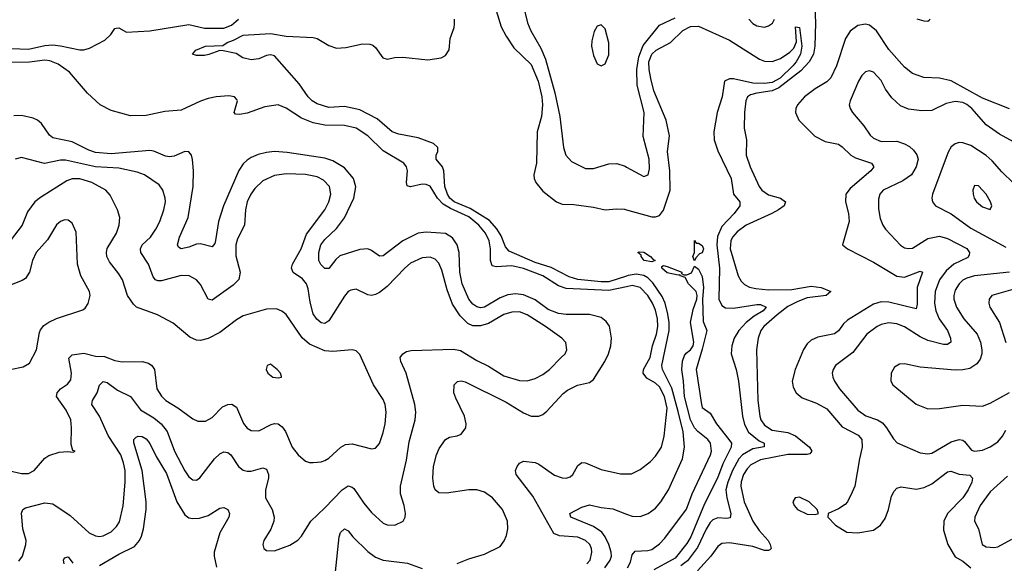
# Model space of a CAD drawing. Header units: inches. Extents: x 1173000 to 1307049, y 522583 to 678455.
# Tile 497 of 617: x 1226880 to 1231943, y 646953 to 649747. Entities that reach past the tile are written whole.
import ezdxf

# ---------------------------------------------------------------- set-up
doc = ezdxf.new("R2010")
doc.units = ezdxf.units.IN
doc.header["$MEASUREMENT"] = 0
doc.layers.add('B2624', color=7, linetype='Continuous')
doc.layers.add('B2634', color=7, linetype='Continuous')

msp = doc.modelspace()

# ---------------------------------------------------------------- linework, layer by layer
at = {"layer": 'B2624', "color": 5}
for points, elevation in [([(1229399.2, 650000), (1229434.3, 649970), (1229447.7, 649947.7), (1229460.8, 649910), (1229466.7, 649830), (1229490.9, 649730), (1229507.8, 649690), (1229560.7, 649600.7), (1229583.7, 649543.7), (1229632.2, 649370), (1229656.8, 649250), (1229677.1, 649090), (1229688.2, 649050), (1229718.2, 649018.2), (1229790, 648982.6), (1229830, 648981.7), (1229910, 649005.8), (1229950, 649007.9), (1229993.2, 648993.2), (1230000, 648989.5)], 980), ([(1229330, 649793.7), (1229355.6, 649710), (1229381.7, 649661.7), (1229421.2, 649601.2), (1229510, 649515.9), (1229546, 649430), (1229565.1, 649350), (1229568.7, 649308.7), (1229562.5, 649250), (1229541, 649170), (1229537.1, 649010), (1229524.1, 648950), (1229526, 648930), (1229535, 648910), (1229570, 648864.9), (1229639.6, 648810), (1229670, 648798.7), (1229730, 648796.8), (1229830, 648782.8), (1229890, 648769.3), (1229950, 648774.7), (1229990, 648773), (1230000, 648770.2)], 960), ([(1226790, 649600.1), (1226925.2, 649594.8), (1227010, 649613.2), (1227050, 649617.2), (1227090, 649613), (1227190, 649591.3), (1227210, 649591.9), (1227238.9, 649601.1), (1227318.4, 649641.6), (1227349.8, 649670), (1227370, 649701.7), (1227376.8, 649703.2), (1227390, 649705.2), (1227430, 649682.5), (1227550, 649688.6), (1227750, 649721.8), (1227830, 649703), (1227930, 649703), (1227970, 649717.8), (1228005.9, 649750)], 980), ([(1230000, 648429.3), (1229910, 648400.2), (1229870, 648399.2), (1229750, 648412.2), (1229705.3, 648425.3), (1229612.9, 648472.9), (1229530, 648499.7), (1229397.8, 648557.8), (1229378.9, 648578.9), (1229355.2, 648635.2), (1229332.8, 648672.8), (1229295.3, 648715.3), (1229196.7, 648776.7), (1229113.4, 648810), (1229091.3, 648830), (1229079.8, 648850), (1229066.6, 648890), (1229060.8, 648970), (1229055, 648990), (1229022.2, 649030), (1229021.1, 649050), (1229029.8, 649070), (1229029.8, 649090), (1229008.2, 649110), (1228930, 649139.9), (1228830, 649158.4), (1228796.3, 649170), (1228717.8, 649237.8), (1228630, 649283.1), (1228550, 649300.6), (1228470, 649296.2), (1228410, 649313.7), (1228384.2, 649330), (1228364.2, 649350), (1228316.8, 649416.8), (1228190, 649560.7), (1228170, 649565.6), (1228150, 649562.4), (1228110, 649546.3), (1228070, 649540.7), (1228028, 649550), (1227992.7, 649572.7), (1227927.3, 649587.3), (1227910, 649587.6), (1227852.8, 649567.2), (1227830, 649563.5), (1227790, 649562.9), (1227768.7, 649570), (1227786, 649590), (1227836, 649610), (1227925.3, 649614.7), (1227946.6, 649630), (1227979.2, 649640.8), (1228030, 649667.9), (1228170, 649675.8), (1228250, 649661.3), (1228390, 649654.9), (1228410.7, 649650), (1228470, 649614.3), (1228510, 649600.3), (1228556.6, 649603.4), (1228643.4, 649623.4), (1228681.4, 649621.4), (1228695.8, 649615.8), (1228710, 649603), (1228748, 649550), (1228770, 649544.6), (1228810, 649552.8), (1228850, 649554), (1228979.1, 649540.9), (1229048, 649550), (1229070, 649562.8), (1229087.7, 649592.3), (1229093, 649650), (1229113.6, 649706.4), (1229115.9, 649724.1), (1229116.2, 649750)], 960), ([(1230000, 648374.7), (1229910, 648354.6), (1229690, 648364.8), (1229650, 648379.3), (1229570, 648430.3), (1229470, 648467.9), (1229410, 648481.1), (1229330, 648476.1), (1229310, 648482.3), (1229300.6, 648510), (1229301.7, 648570), (1229294.6, 648610), (1229275.2, 648650), (1229241.8, 648690), (1229190, 648733.5), (1229095.7, 648775.7), (1229058.3, 648798.4), (1229028, 648830), (1228990, 648890.7), (1228970, 648900.6), (1228950, 648901.9), (1228890, 648887.2), (1228873.3, 648893.3), (1228869.1, 648910), (1228873.8, 648970), (1228869.8, 648990), (1228854.8, 649010), (1228750, 649072.9), (1228669.8, 649150), (1228610, 649189.3), (1228550, 649203.6), (1228450, 649205.4), (1228390, 649216.1), (1228330, 649239.9), (1228250, 649291.9), (1228210, 649309.9), (1228140.6, 649299.4), (1228050, 649266), (1228010, 649259), (1227990, 649260.5), (1227983.8, 649270), (1227999.7, 649330), (1227997.4, 649337.4), (1227985.2, 649350), (1227955.8, 649355.8), (1227890.6, 649350.6), (1227850, 649341.2), (1227810, 649327.8), (1227710, 649282.1), (1227625.8, 649274.2), (1227530, 649253.7), (1227450, 649253.2), (1227350, 649279.9), (1227293.3, 649310), (1227228.4, 649368.4), (1227137.1, 649477.1), (1227078, 649518), (1227034.5, 649534.5), (1227010, 649538.5), (1226930, 649527.9), (1226790, 649526.2)], 980), ([(1229130, 646952.2), (1229190, 646976.8), (1229270, 647000.1), (1229350, 647039.6), (1229371.8, 647068.2), (1229383.1, 647096.9), (1229389.9, 647130), (1229387.7, 647170), (1229362.4, 647230), (1229310.6, 647290), (1229270, 647318.5), (1229230, 647331), (1229190, 647331.6), (1229074.3, 647314.3), (1229036.2, 647316.2), (1229016.9, 647330), (1229010, 647349.2), (1229004, 647390), (1229007.5, 647450), (1229023.2, 647510), (1229037, 647543), (1229070, 647590.3), (1229090, 647601.7), (1229130, 647607.9), (1229150, 647617.4), (1229173.5, 647650), (1229176.2, 647670), (1229167.4, 647710), (1229122.1, 647802.1), (1229113, 647830), (1229114.2, 647870), (1229132.2, 647887.8), (1229149.9, 647890.1), (1229170, 647886.2), (1229381.5, 647781.5), (1229470, 647726.5), (1229510, 647710.1), (1229550, 647708.7), (1229570, 647718.5), (1229590, 647735.6), (1229674.6, 647825.4), (1229696.9, 647843.1), (1229747.9, 647867.9), (1229810, 647882.3), (1229830, 647897), (1229889, 647990), (1229908.2, 648030), (1229920.6, 648070), (1229923.9, 648110), (1229912.5, 648172.5), (1229896.5, 648196.5), (1229870, 648217), (1229810, 648231.3), (1229690, 648231.1), (1229650, 648236.8), (1229597.8, 648257.8), (1229530, 648307.6), (1229470, 648333.4), (1229430, 648338.3), (1229390, 648333.2), (1229350, 648317), (1229270, 648269.4), (1229250, 648266.1), (1229230, 648270.4), (1229210, 648284.9), (1229190.5, 648310.5), (1229156.1, 648390), (1229144, 648450), (1229140.3, 648550), (1229129.9, 648590), (1229106.3, 648626.3), (1229070, 648648.5), (1228970, 648654.8), (1228928.7, 648650), (1228851.1, 648610), (1228750, 648532.7), (1228730, 648530.9), (1228690, 648560.4), (1228670, 648569), (1228630, 648566), (1228526.6, 648533.4), (1228505.2, 648514.8), (1228470, 648468.7), (1228450, 648467.6), (1228428.5, 648488.5), (1228418.8, 648510), (1228418.8, 648550), (1228429.4, 648590), (1228450, 648618), (1228510, 648673.1), (1228550, 648729.2), (1228597.8, 648830), (1228607.9, 648887.9), (1228596.5, 648930), (1228550, 648984.7), (1228490, 649022.1), (1228450, 649035.6), (1228255.2, 649064.8), (1228190, 649068.6), (1228150, 649064.5), (1228106.4, 649053.6), (1228070, 649038.6), (1228050, 649024.6), (1228030, 649006.6), (1228007.5, 648972.5), (1227927.4, 648790), (1227902, 648710), (1227887.6, 648612.4), (1227883.2, 648596.8), (1227870, 648579.1), (1227810, 648594.6), (1227790, 648592.9), (1227750, 648578), (1227709.9, 648569.9), (1227697, 648577), (1227690.9, 648590), (1227701.5, 648630), (1227746.5, 648730), (1227773, 648890), (1227774.1, 648970), (1227768, 649028), (1227763.1, 649050), (1227750, 649067.8), (1227730, 649068.6), (1227674.3, 649045.7), (1227650, 649041.8), (1227630, 649045), (1227570.6, 649070.6), (1227550, 649073.9), (1227350, 649057.6), (1227270, 649064.3), (1227235.9, 649075.9), (1227150, 649119), (1227050, 649140.2), (1227033.3, 649153.3), (1226992.8, 649212.8), (1226971.2, 649231.2), (1226950, 649241.4), (1226890, 649255.1), (1226850, 649251.9)], 1020), ([(1226876.4, 646963.6), (1226895.6, 646990), (1226912, 647050), (1226913.1, 647070), (1226897.1, 647130), (1226889.8, 647210.2), (1226896.2, 647230), (1226910, 647238.9), (1227010, 647264.3), (1227050, 647259.7), (1227139.1, 647199.1), (1227238.3, 647110), (1227270, 647095.2), (1227290, 647091.8), (1227310, 647094.3), (1227350, 647115.4), (1227377.3, 647142.7), (1227392.9, 647167.1), (1227412.2, 647247.8), (1227421.8, 647370), (1227422.4, 647430), (1227414.9, 647470), (1227400.1, 647510), (1227335.4, 647610), (1227289.9, 647710), (1227250.7, 647770), (1227255.4, 647790), (1227279.5, 647830), (1227291.5, 647868.5), (1227310, 647887.6), (1227330, 647882.2), (1227383.4, 647843.4), (1227450, 647810.2), (1227502.3, 647742.3), (1227570, 647701.6), (1227608.1, 647670), (1227638.6, 647630), (1227676.1, 647530), (1227730, 647428.8), (1227750, 647397), (1227770, 647381.7), (1227790, 647381.3), (1227807.2, 647392.8), (1227881.5, 647490), (1227910, 647516.5), (1227930, 647525.4), (1227950, 647522), (1227965.5, 647510), (1228005.8, 647450), (1228030, 647431.3), (1228050, 647426.2), (1228070, 647427.2), (1228130, 647444.7), (1228150, 647437.6), (1228159.8, 647410), (1228159.8, 647390), (1228144.8, 647330), (1228145, 647290), (1228178.9, 647230), (1228188.9, 647190), (1228187.2, 647170), (1228171.9, 647128.1), (1228136, 647070), (1228130.8, 647050), (1228136, 647030), (1228150, 647018.8), (1228190, 647017.1), (1228270, 647046.7), (1228310, 647072.2), (1228330, 647093), (1228376.9, 647170), (1228450, 647237.7), (1228537.8, 647330), (1228570, 647351.1), (1228590, 647345.4), (1228597.7, 647337.7), (1228650, 647262), (1228690, 647214.3), (1228750, 647160.3), (1228770.3, 647150.3), (1228810, 647149.1), (1228851.8, 647170), (1228863, 647190), (1228864.4, 647210), (1228857.8, 647250), (1228838, 647310), (1228837.5, 647350), (1228870, 647484), (1228882.8, 647577.2), (1228914.2, 647690), (1228917.3, 647730), (1228911.4, 647770), (1228868, 647930), (1228839.2, 647990), (1228837.3, 648010), (1228850, 648030.3), (1228870, 648041.3), (1228893.5, 648046.5), (1229110, 648053.4), (1229147.6, 648047.6), (1229230, 647994.9), (1229290, 647966.2), (1229370, 647916.6), (1229450, 647893.1), (1229490, 647891), (1229530, 647902.3), (1229570, 647923.5), (1229603.9, 647950), (1229665.1, 648010), (1229684.2, 648030), (1229693.3, 648050), (1229688.1, 648088.1), (1229667.3, 648110), (1229583.5, 648170), (1229490, 648229.9), (1229450, 648244.7), (1229410, 648243.4), (1229370, 648232.1), (1229290, 648186), (1229250, 648173), (1229210, 648173.7), (1229185, 648185), (1229145.1, 648225.1), (1229105.6, 648285.6), (1229077.9, 648357.9), (1229050, 648459.6), (1229035, 648495), (1229015.9, 648515.9), (1228990, 648526), (1228950, 648522.5), (1228890, 648494.8), (1228860.2, 648470), (1228770, 648376.2), (1228730, 648344.6), (1228710, 648334.4), (1228690, 648329.8), (1228670, 648332.9), (1228610, 648362), (1228582.7, 648357.4), (1228570, 648349.6), (1228550, 648326), (1228470, 648199.1), (1228450, 648185.8), (1228430, 648189.8), (1228407.3, 648207.3), (1228390, 648235.1), (1228374.6, 648294.6), (1228364.3, 648364.3), (1228354.7, 648390), (1228334.4, 648414.4), (1228286.9, 648446.9), (1228278.7, 648470), (1228283, 648490), (1228326.9, 648570), (1228354.6, 648645.4), (1228448.6, 648770), (1228469.2, 648810), (1228480.2, 648850), (1228473.3, 648890), (1228442.9, 648922.9), (1228410, 648939.9), (1228350, 648951), (1228250, 648954.1), (1228190, 648945.6), (1228130, 648918.5), (1228090, 648879.8), (1228069.4, 648850), (1228050.1, 648810), (1228041.1, 648770), (1228036.8, 648690), (1228000.2, 648619.8), (1227991.4, 648590), (1227992.4, 648532.4), (1228013.9, 648450), (1228007.5, 648412.5), (1227978.3, 648381.7), (1227870, 648305.3), (1227849.9, 648309.9), (1227810, 648385.6), (1227790, 648409.7), (1227752.3, 648430), (1227710, 648433), (1227610, 648404.5), (1227590, 648404.4), (1227578.7, 648410), (1227565.9, 648425.9), (1227542.9, 648490), (1227503.2, 648550), (1227501, 648570), (1227510.6, 648590), (1227552.5, 648630), (1227581.1, 648670), (1227601.4, 648710), (1227621.8, 648770), (1227629.8, 648810), (1227628.9, 648830), (1227616.4, 648870), (1227597.4, 648897.4), (1227521.3, 648950), (1227483.8, 648963.8), (1227390, 648983), (1227269.9, 648989.9), (1227115.7, 649024.3), (1227090, 649024.7), (1227008.5, 649008.5), (1226890, 649038.3), (1226857.3, 649030)], 1040), ([(1226830, 647427.8), (1226890, 647414.3), (1226924.9, 647415.1), (1226954.8, 647430), (1227010, 647494), (1227030, 647506.7), (1227083.9, 647523.9), (1227128, 647528), (1227155.3, 647524.7), (1227166, 647530), (1227153.6, 647533.6), (1227144.2, 647564.2), (1227147.2, 647650), (1227142.8, 647690), (1227120, 647740), (1227069.7, 647810), (1227073.6, 647830), (1227089.6, 647850), (1227126.8, 647873.2), (1227143.2, 647896.8), (1227147.5, 647930), (1227132.8, 648007.2), (1227150, 648024.2), (1227210, 648032.4), (1227270, 648018.1), (1227316.2, 648016.2), (1227370, 647995.9), (1227408, 647988), (1227510, 647990.2), (1227542.1, 647982.1), (1227560.3, 647970), (1227574, 647950), (1227585.1, 647850), (1227610, 647812.3), (1227632.3, 647790), (1227692.6, 647752.6), (1227770, 647695), (1227797, 647683), (1227836.5, 647683.5), (1227870, 647702.3), (1227923.5, 647756.5), (1227950, 647769.2), (1227971.1, 647771.1), (1227995.7, 647755.7), (1228031.4, 647671.4), (1228050, 647647.9), (1228070, 647635.8), (1228110, 647633.4), (1228173.8, 647666.2), (1228190, 647671.6), (1228210, 647669.4), (1228230, 647653.8), (1228246.4, 647630), (1228281.3, 647550), (1228312.2, 647510), (1228350, 647478.7), (1228370, 647471.8), (1228390, 647471.8), (1228430, 647474.9), (1228450, 647481.7), (1228470, 647493.1), (1228531.3, 647550), (1228555.8, 647564.2), (1228590, 647567.1), (1228690, 647541.3), (1228710, 647544.9), (1228730.6, 647569.4), (1228750, 647624.9), (1228759.4, 647670), (1228764.5, 647730), (1228759.8, 647770), (1228750, 647795.6), (1228699.3, 647870), (1228630, 648026), (1228610, 648045.1), (1228589.7, 648049.7), (1228490, 648042.5), (1228450, 648045.8), (1228370, 648079.5), (1228331.9, 648111.9), (1228250, 648232.6), (1228228.9, 648248.9), (1228201.1, 648261.1), (1228150, 648259.2), (1228030, 648225.5), (1227994.8, 648205.2), (1227910, 648139.4), (1227850, 648108.9), (1227810, 648097.7), (1227790, 648099.3), (1227754.5, 648114.5), (1227670, 648186.6), (1227589.6, 648230), (1227481.1, 648270), (1227465.1, 648285.1), (1227435.3, 648330), (1227408.8, 648410), (1227390, 648441.1), (1227341.7, 648501.7), (1227329, 648530), (1227326, 648550), (1227329.9, 648570.1), (1227378.2, 648650), (1227392, 648690), (1227394.5, 648730), (1227383.5, 648770), (1227344.9, 648844.9), (1227323.5, 648870), (1227251.1, 648910), (1227190, 648929.4), (1227150, 648928.7), (1227122.1, 648917.9), (1226987, 648833), (1226958, 648810), (1226920.8, 648759.3), (1226892.8, 648690), (1226831.8, 648610)], 1060), ([(1226830.7, 647949.3), (1226897.9, 647962.1), (1226930, 647981.7), (1226967.4, 648050), (1226981.4, 648138.6), (1226986.6, 648153.4), (1227004.7, 648175.3), (1227030, 648193), (1227070, 648212), (1227204.9, 648255.1), (1227216.4, 648263.6), (1227232.1, 648287.9), (1227242.3, 648330), (1227239.8, 648350), (1227195.5, 648430), (1227177.8, 648490), (1227170, 648655.3), (1227150, 648701.2), (1227130, 648716), (1227110, 648718), (1227090, 648709.5), (1227070, 648692), (1227023.8, 648616.2), (1226965.8, 648550), (1226945.6, 648510), (1226930.1, 648449.9), (1226910, 648416.8), (1226893.9, 648406.1), (1226810, 648374.4)], 1080), ([(1227290, 646941.5), (1227390, 647000.7), (1227470, 647039.5), (1227495.9, 647070), (1227507.4, 647092.6), (1227516.7, 647130), (1227530.7, 647230), (1227531, 647270), (1227510.3, 647430.3), (1227466.9, 647573.1), (1227468, 647590), (1227479, 647601), (1227490, 647607.1), (1227510, 647604.1), (1227530, 647593.2), (1227550, 647569.2), (1227582.5, 647502.5), (1227634.7, 647414.7), (1227688.7, 647270), (1227730, 647202.8), (1227750, 647187.6), (1227770, 647183.2), (1227805, 647185), (1227850, 647199.8), (1227910, 647235.9), (1227930, 647240.9), (1227950.4, 647230), (1227959.6, 647210), (1227956.2, 647190), (1227910.1, 647110), (1227879.5, 647010), (1227879.4, 646990), (1227892.8, 646932.8)], 1020), ([(1229796.5, 646950), (1229812.8, 646970), (1229822.8, 647010), (1229821.1, 647030), (1229812.5, 647050), (1229790, 647071), (1229750, 647087.6), (1229655.3, 647095.3), (1229627.2, 647107.2), (1229518.5, 647298.5), (1229433.6, 647410), (1229429.9, 647430.1), (1229438, 647450), (1229450, 647468.5), (1229470, 647478), (1229530, 647471.8), (1229550, 647462.6), (1229630, 647405.9), (1229670, 647391.9), (1229689.8, 647390.2), (1229710, 647396.9), (1229724, 647410), (1229750, 647456.4), (1229770, 647471.4), (1229790, 647470.2), (1229870, 647435.8), (1229970, 647412.6), (1230000, 647413.1)], 980), ([(1229888.4, 646930), (1229916.2, 646970), (1229922.4, 646990), (1229921.5, 647010), (1229909.2, 647050.8), (1229891.5, 647090), (1229872.7, 647112.7), (1229830, 647142.1), (1229713.6, 647190), (1229709.3, 647210), (1229770, 647242.6), (1229810, 647254), (1229870, 647240.5), (1229930, 647233.5), (1230000, 647206.3)], 960), ([(1228504.8, 646910), (1228522.8, 647090), (1228530, 647111.8), (1228550, 647130.3), (1228570, 647120.5), (1228592.6, 647090), (1228670, 647014.7), (1228710, 646984.7), (1228750, 646970.2), (1228873.6, 646953.6), (1228950, 646927.4)], 1020), ([(1227109.6, 646950), (1227105.6, 646970), (1227110, 646981), (1227130, 646986.8), (1227153.2, 646953.2)], 1020)]:
    msp.add_lwpolyline(points, dxfattribs=dict(at, elevation=elevation))
for points, elevation in [([(1229870, 649720.9), (1229850, 649712.7), (1229834.7, 649685.3), (1229821.8, 649638.2), (1229819.6, 649610), (1229830, 649562.8), (1229850, 649519.1), (1229870, 649510.4), (1229890, 649520.4), (1229910, 649566), (1229910, 649628), (1229890, 649699.3)], 1020), ([(1228170, 647976), (1228152, 647970), (1228147.3, 647950), (1228156, 647930), (1228182, 647910), (1228210, 647906.8), (1228226, 647910), (1228226, 647914), (1228222, 647930), (1228204, 647950)], 1080)]:
    msp.add_lwpolyline(points, close=True, dxfattribs=dict(at, elevation=elevation))
at = {"layer": 'B2634', "color": 5}
for points, elevation in [([(1230968.6, 649811.4), (1230972.4, 649730), (1230969, 649610), (1230961.1, 649570), (1230939.5, 649530), (1230896.1, 649483.9), (1230783.6, 649396.4), (1230750, 649380.5), (1230670.1, 649369.9), (1230638.6, 649361.4), (1230622.7, 649350), (1230614.5, 649330), (1230606.3, 649270), (1230605.3, 649190), (1230617.6, 649130), (1230615, 649050), (1230635.7, 648990), (1230682.6, 648890), (1230696.5, 648870), (1230730, 648846.5), (1230792.7, 648830), (1230818, 648810), (1230810.3, 648790), (1230781.6, 648770), (1230747.8, 648750), (1230616.3, 648690), (1230570, 648657.1), (1230545.7, 648630), (1230536.6, 648610), (1230533.3, 648570), (1230574.6, 648430), (1230590, 648402.8), (1230606.8, 648386.8), (1230633.1, 648373.1), (1230664.8, 648364.8), (1230730, 648359.4), (1230850, 648360.9), (1230950, 648377.1), (1231000.5, 648370), (1231050.4, 648350), (1231027.3, 648330), (1230930, 648316.9), (1230880.6, 648299.4), (1230830, 648272.7), (1230774.5, 648230), (1230705.8, 648170), (1230690.8, 648150), (1230677, 648110), (1230669, 648051), (1230676.2, 647790), (1230685.3, 647710), (1230691.6, 647690), (1230710, 647663.1), (1230750, 647637.5), (1230830, 647624.7), (1230868.8, 647608.8), (1230942, 647550), (1230953.5, 647530), (1230943.7, 647516.3), (1230930, 647512.7), (1230830, 647511.7), (1230690, 647484.8), (1230640.1, 647459.9), (1230620.7, 647439.3), (1230602.5, 647410), (1230590, 647371.2), (1230588.6, 647350), (1230604.8, 647270), (1230650.1, 647170.1), (1230682.4, 647122.4), (1230728.3, 647070), (1230739.2, 647050), (1230743.7, 647030), (1230737.6, 647022.4), (1230730, 647018.3), (1230710, 647019.8), (1230650, 647039.2), (1230530, 647058), (1230490, 647054.6), (1230470, 647040.3), (1230433.4, 646990), (1230366, 646914)], 980), ([(1230000, 648989.5), (1230090, 648941.6), (1230111.3, 648948.7), (1230119.2, 648980.8), (1230117.3, 649030), (1230086.6, 649146.6), (1230091.8, 649270), (1230054.9, 649410), (1230054.1, 649490), (1230064.2, 649555.8), (1230086.5, 649613.5), (1230170, 649718.6), (1230250, 649755.4)], 980), ([(1230630, 649748.9), (1230650, 649726.7), (1230670, 649714.9), (1230710, 649709.1), (1230730, 649715.6), (1230750.6, 649729.4), (1230761.6, 649750)], 980), ([(1231560.3, 649750), (1231557.3, 649742.7), (1231550, 649737.6), (1231530, 649738.8), (1231495.1, 649750)], 980), ([(1230000, 648770.2), (1230130, 648733.7), (1230150, 648733.8), (1230170, 648740.7), (1230190, 648767.2), (1230225.4, 648870), (1230222.7, 648970), (1230211.1, 649070), (1230221.2, 649150), (1230204.5, 649230), (1230141.2, 649381.2), (1230124.6, 649444.6), (1230116.4, 649490), (1230114.9, 649530), (1230131.2, 649570), (1230152.5, 649590), (1230226.7, 649630), (1230290, 649691.2), (1230330, 649711.6), (1230370, 649713.8), (1230530, 649641.5), (1230683.4, 649543.4), (1230710, 649533.4), (1230750, 649532.2), (1230792.2, 649547.8), (1230839.9, 649580.1), (1230860.2, 649599.8), (1230873.6, 649633.6), (1230869.8, 649710.2), (1230890, 649706), (1230901.6, 649610), (1230894.6, 649570), (1230872.7, 649530), (1230855.9, 649510), (1230790, 649447), (1230750, 649424.5), (1230710, 649418.2), (1230650, 649419.9), (1230550, 649442.6), (1230530, 649442.8), (1230503.7, 649430), (1230491.5, 649350), (1230466.4, 649270), (1230449.5, 649170), (1230450.8, 649130), (1230470, 649072.2), (1230538, 648930), (1230550.9, 648850.9), (1230583.1, 648810), (1230583.6, 648803.6), (1230583.6, 648790), (1230554, 648750), (1230490, 648684.3), (1230468.1, 648631.9), (1230464.7, 648590), (1230478.7, 648470), (1230475.2, 648310), (1230490, 648278), (1230510, 648266.1), (1230550, 648264.3), (1230670, 648283.9), (1230690, 648282.7), (1230718.4, 648270), (1230703.5, 648250), (1230657, 648223), (1230615.5, 648190), (1230578.1, 648150), (1230553.4, 648110), (1230542.6, 648070), (1230537.8, 648030), (1230564, 647950), (1230575.6, 647890), (1230596.9, 647710), (1230606.3, 647666.3), (1230627.1, 647627.1), (1230682.9, 647582.9), (1230708.8, 647570), (1230708, 647552), (1230650, 647541.2), (1230596.3, 647510), (1230578.6, 647490), (1230545.3, 647430), (1230521.7, 647370), (1230511.9, 647330), (1230515.6, 647290), (1230536.6, 647210), (1230532.6, 647187.4), (1230516, 647184), (1230470, 647186.9), (1230443.9, 647176.1), (1230430, 647162.2), (1230410, 647128.3), (1230364.8, 647035.2), (1230313.8, 646966.2), (1230279.7, 646940.3)], 960), ([(1231970, 649289.1), (1231830, 649343.8), (1231670, 649432), (1231610, 649446.4), (1231529.9, 649449.9), (1231470.5, 649470.5), (1231430, 649503.1), (1231350, 649593.3), (1231285.4, 649690), (1231250, 649718.4), (1231230, 649723.2), (1231190, 649716.3), (1231150, 649687.8), (1231126.8, 649650), (1231080.3, 649510), (1231051.5, 649448.5), (1231030, 649427), (1230970, 649391.8), (1230916.3, 649350), (1230880.2, 649310), (1230870.2, 649290), (1230868.6, 649270), (1230886.8, 649230), (1230968.8, 649148.8), (1231021.1, 649121.1), (1231090, 649107.1), (1231110, 649093.5), (1231153.2, 649050), (1231177.4, 649037.4), (1231259.6, 649010), (1231272.7, 648990), (1231256.2, 648970), (1231150, 648879.8), (1231128.7, 648850), (1231125.7, 648810), (1231142.6, 648750), (1231144.4, 648710), (1231110.7, 648590), (1231137.3, 648570), (1231270, 648500.2), (1231390, 648429), (1231430, 648424.4), (1231510, 648454.3), (1231523, 648450), (1231494.3, 648370), (1231495.5, 648284.5), (1231490, 648261.1), (1231350, 648295.4), (1231310, 648296.8), (1231270, 648284.6), (1231136.6, 648203.4), (1231116.1, 648183.9), (1231090, 648147.1), (1231070, 648132.1), (1230983.9, 648116.1), (1230950, 648099.8), (1230930, 648081.5), (1230910, 648051.2), (1230866.9, 647950), (1230852.5, 647890), (1230857.9, 647857.9), (1230872.4, 647830), (1230904.3, 647804.3), (1230976.6, 647776.6), (1231030, 647746.8), (1231110, 647654.6), (1231191.5, 647611.4), (1231210.8, 647590), (1231212.5, 647550), (1231197.6, 647490), (1231173.9, 647350), (1231161.2, 647318.8), (1231135.8, 647270), (1231124, 647256), (1231090, 647233.6), (1231038, 647210), (1231036, 647190), (1231074.8, 647150), (1231132.7, 647112.7), (1231190.4, 647110.4), (1231270, 647123.1), (1231307, 647150), (1231330, 647183), (1231346.6, 647230), (1231362.4, 647297.6), (1231375.8, 647324.2), (1231390, 647338.9), (1231413.3, 647346.7), (1231490, 647334.6), (1231530, 647343.3), (1231570, 647362), (1231650, 647423.9), (1231667.4, 647427.4), (1231710, 647411.9), (1231765.7, 647405.7), (1231779.6, 647390), (1231775.2, 647370), (1231756.6, 647330), (1231730, 647289.9), (1231651.5, 647210), (1231631.5, 647170), (1231630, 647124), (1231652.2, 647050), (1231690, 646985.8), (1231730, 646963.9), (1231770, 646930.2)], 1020), ([(1231990, 649119.8), (1231917.7, 649157.7), (1231850, 649206.3), (1231776.2, 649290), (1231750, 649311.7), (1231730, 649321.2), (1231690, 649326.5), (1231644.3, 649315.7), (1231570, 649279.3), (1231519.1, 649279.1), (1231450, 649287.4), (1231410, 649304.2), (1231365.4, 649345.4), (1231332.5, 649390), (1231310, 649434.3), (1231270, 649477.4), (1231250, 649484.2), (1231230, 649478.7), (1231210, 649459.6), (1231192.9, 649430), (1231150.3, 649330), (1231145.8, 649310), (1231150.2, 649290), (1231161.5, 649270), (1231220.9, 649200.9), (1231252.6, 649152.6), (1231270, 649137.4), (1231310, 649120.7), (1231390, 649122.2), (1231430, 649109.4), (1231455.4, 649095.4), (1231476, 649076), (1231492.9, 649052.9), (1231499.4, 649030), (1231490.1, 648989.9), (1231466, 648950), (1231421.3, 648918.7), (1231319.6, 648870), (1231302.9, 648850), (1231295.4, 648824.6), (1231295.4, 648775.4), (1231305.1, 648725.1), (1231317.6, 648690), (1231331.5, 648670), (1231410, 648588.9), (1231430, 648574.9), (1231450, 648570.3), (1231470, 648572.9), (1231550, 648622.8), (1231610, 648634.1), (1231650, 648622.3), (1231750.1, 648570.1), (1231763.8, 648550), (1231762.6, 648537.4), (1231755, 648525), (1231683.2, 648490), (1231643.7, 648456.3), (1231610.4, 648409.6), (1231588.1, 648350), (1231584.2, 648290), (1231590.1, 648250), (1231608.6, 648210), (1231650.1, 648150), (1231666.8, 648110), (1231667.4, 648090), (1231650, 648078.4), (1231630, 648077.7), (1231550, 648098.5), (1231510, 648117.5), (1231430, 648167.8), (1231390, 648183.4), (1231350, 648188.3), (1231310, 648179.8), (1231288.9, 648170), (1231236.5, 648130), (1231163.6, 648036.4), (1231074.6, 647970), (1231062.4, 647950), (1231058.5, 647930), (1231061.3, 647910), (1231069.1, 647890), (1231096.2, 647850), (1231190, 647740.2), (1231231, 647711), (1231290.4, 647690), (1231315.9, 647675.9), (1231337.6, 647650), (1231372.7, 647592.7), (1231392.8, 647572.8), (1231510, 647520.2), (1231550, 647515.6), (1231570, 647519.7), (1231670, 647577.6), (1231710, 647590.2), (1231730, 647586.2), (1231739, 647579), (1231774.5, 647534.5), (1231790, 647528.7), (1231830, 647535), (1231870, 647551.9), (1231910, 647578.3), (1231933.6, 647606.4), (1231950, 647638)], 1040), ([(1231990, 648906), (1231930, 648964.2), (1231880.9, 649020.9), (1231849, 649049), (1231770, 649099.8), (1231730, 649114.2), (1231710, 649115.1), (1231690, 649108.4), (1231670, 649092.6), (1231654, 649066), (1231574.2, 648850), (1231570.2, 648830), (1231573.8, 648810), (1231589.4, 648789.4), (1231670, 648749.4), (1231770, 648675), (1231950, 648578.5)], 1060), ([(1230005.8, 646930), (1230021.2, 646958.8), (1230030, 646997.3), (1230044.8, 647015.2), (1230110, 647018.6), (1230130, 647024.9), (1230170, 647053.2), (1230197.6, 647082.4), (1230308.5, 647231.5), (1230337.7, 647310), (1230431.8, 647510), (1230437.6, 647530), (1230432.4, 647570), (1230419.1, 647590), (1230366.5, 647630), (1230350, 647649.9), (1230330, 647690.9), (1230298.4, 647810), (1230293.6, 647890), (1230284.2, 647950), (1230288.7, 647991.3), (1230299.1, 648020.9), (1230307.2, 648032.8), (1230330, 648050.3), (1230343.1, 648070), (1230346.4, 648090), (1230328.7, 648190), (1230343.1, 648256.9), (1230362.7, 648310), (1230364.5, 648330), (1230358.7, 648350), (1230319.8, 648390), (1230301.5, 648421.5), (1230278, 648430), (1230275.3, 648435.3), (1230266.4, 648433.6), (1230210, 648445.8), (1230181.6, 648470), (1230182, 648478), (1230190, 648484), (1230210, 648478.5), (1230284, 648450), (1230282.8, 648442.8), (1230294.8, 648434.8), (1230310, 648435.8), (1230333.7, 648446.3), (1230350, 648481), (1230370, 648465.5), (1230390, 648426.8), (1230396.2, 648370), (1230391.6, 648310), (1230395.3, 648195.3), (1230412.7, 648150), (1230390, 648054), (1230357.8, 647950), (1230385.6, 647770), (1230390, 647754), (1230430, 647724), (1230462.8, 647670), (1230527, 647590), (1230539.4, 647570), (1230537.7, 647550), (1230496.1, 647463.9), (1230468.9, 647390), (1230401.6, 647258.4), (1230331.9, 647090), (1230310, 647054.9), (1230250, 646979.9), (1230140.9, 646919.1)], 940), ([(1230000, 647206.3), (1230030, 647194.7), (1230070, 647193.2), (1230111.3, 647210), (1230150, 647237.3), (1230177.3, 647270), (1230216.5, 647330), (1230288.4, 647490), (1230298.5, 647550), (1230290.9, 647629.1), (1230266.7, 647733.3), (1230233.1, 647853.1), (1230184.7, 647950), (1230181.3, 647970), (1230219.1, 648150), (1230219.9, 648190), (1230213.6, 648233.6), (1230199.3, 648290), (1230184.2, 648324.2), (1230135, 648395), (1230110, 648420.8), (1230090, 648432.5), (1230050, 648439.2), (1230008.1, 648431.9), (1230000, 648429.3)], 960), ([(1231970.4, 648450), (1231790, 648430.4), (1231750, 648418.8), (1231730, 648408.4), (1231710.2, 648390), (1231690, 648357.2), (1231683.1, 648330), (1231683.6, 648310), (1231696.6, 648270), (1231735.1, 648210), (1231803.2, 648130), (1231820.1, 648090), (1231827.6, 648050), (1231826.8, 648030), (1231818.3, 648001.7), (1231802.2, 647977.8), (1231765.8, 647954.2), (1231730, 647947), (1231690, 647945.8), (1231510, 647961), (1231430, 647978), (1231403.7, 647976.3), (1231378, 647962), (1231360.5, 647930), (1231359.3, 647890), (1231370.4, 647870), (1231490, 647770.3), (1231550, 647747.4), (1231610, 647748.9), (1231730, 647766.7), (1231830, 647761.5), (1231870, 647775.8), (1231970, 647830.9)], 1060), ([(1230000, 647413.1), (1230026.5, 647413.5), (1230070, 647435.6), (1230123.3, 647476.7), (1230150, 647503.2), (1230180.5, 647550), (1230194, 647606), (1230208.7, 647750), (1230196.1, 647810), (1230170, 647860.8), (1230150, 647878.8), (1230104.9, 647904.9), (1230086.1, 647930), (1230087.1, 647950), (1230121.6, 648010), (1230134.1, 648070), (1230155.2, 648130), (1230161.3, 648170), (1230159.5, 648210), (1230150, 648254.8), (1230134.5, 648290), (1230109.5, 648330), (1230070, 648370.3), (1230030, 648381.4), (1230000, 648374.7)], 980), ([(1232010, 648366.3), (1231878.4, 648330), (1231864.6, 648310), (1231862.7, 648290), (1231869.1, 648270), (1231917.4, 648190), (1231950, 648088.7)], 1080), ([(1231958.5, 647401.5), (1231870, 647320.6), (1231818.4, 647250), (1231791.3, 647190), (1231789.1, 647170), (1231810.9, 647130.9), (1231829.4, 647050), (1231850, 647037.2), (1231890, 647033.7), (1231910, 647038.5), (1231982.4, 647077.6)], 1040)]:
    msp.add_lwpolyline(points, dxfattribs=dict(at, elevation=elevation))
for points, elevation in [([(1231790, 648894.5), (1231781.7, 648870), (1231782.7, 648850), (1231788.1, 648830), (1231800.3, 648810), (1231830, 648784.9), (1231870, 648770.8), (1231878, 648790), (1231872.1, 648810), (1231850, 648849.5), (1231810, 648893)], 1080), ([(1230350, 648508), (1230342, 648530), (1230349.7, 648550), (1230350, 648612), (1230358, 648598), (1230370, 648598), (1230390, 648586), (1230396.3, 648570), (1230390, 648548), (1230376.4, 648543.6), (1230356.7, 648523.3)], 940), ([(1230130, 648502), (1230092, 648510), (1230076.3, 648530), (1230076.6, 648536.6), (1230059, 648550), (1230065.4, 648554.6), (1230090, 648551.3), (1230124.4, 648530), (1230135.9, 648515.9), (1230147.3, 648510)], 940), ([(1230890, 647292.8), (1230866.8, 647290), (1230855.5, 647270), (1230862.4, 647250), (1230879.3, 647230), (1230930, 647205.7), (1230970, 647204), (1230988, 647210), (1230981.2, 647230), (1230939.5, 647270)], 1020)]:
    msp.add_lwpolyline(points, close=True, dxfattribs=dict(at, elevation=elevation))

doc.saveas('drawing.dxf')
